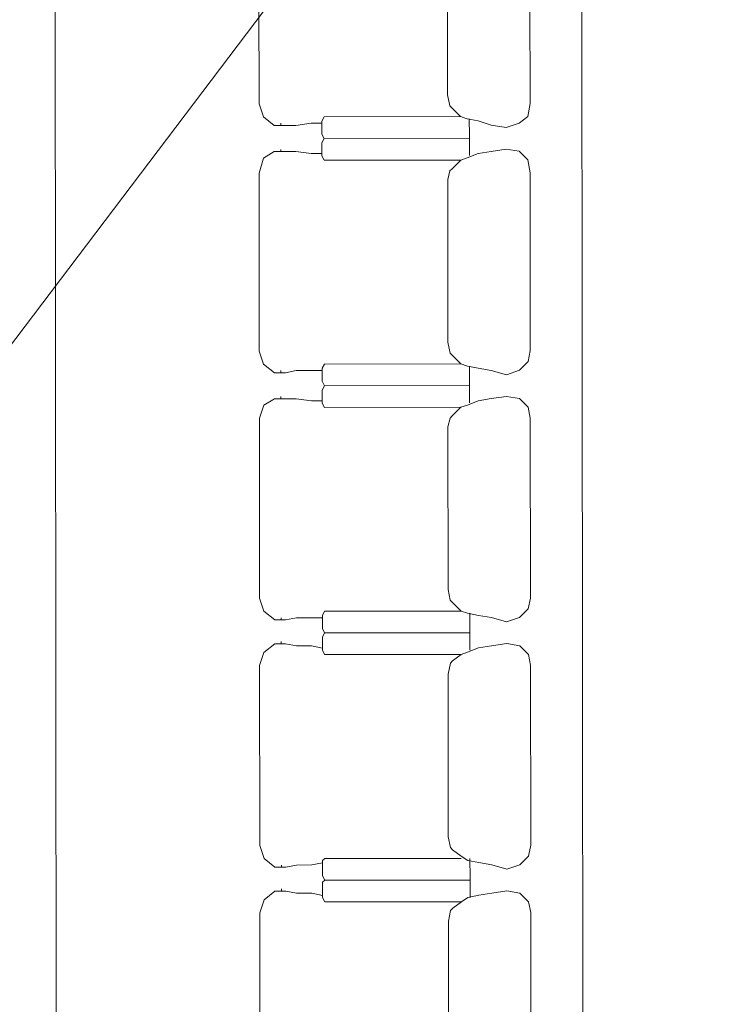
# Model space of a CAD drawing. Header units: inches. Extents: x -5850 to 5646, y 8947 to 13007.
# Tile 296 of 548: x -3093 to -2953, y 11095 to 11287. Entities that reach past the tile are written whole.
import ezdxf

# ---------------------------------------------------------------- set-up
doc = ezdxf.new("R2010")
doc.units = ezdxf.units.IN
doc.header["$MEASUREMENT"] = 0
doc.layers.add('at_Entity', color=7, linetype='Continuous')

msp = doc.modelspace()

# ---------------------------------------------------------------- linework, layer by layer
at = {"layer": 'at_Entity', "color": 7, "lineweight": 20}
for p, q in [((-3085.97, 11435.09), (-3085.11, 10467.37)), ((-2983.33, 11435.18), (-2982.47, 10467.46)), ((-3046.12, 11270.81), (-3046.15, 11305.44)), ((-2993.32, 11270.86), (-2993.35, 11305.49)), ((-3009.38, 11272.53), (-3009.4, 11303.79)), ((-3008.95, 11270.42), (-3009.38, 11272.53)), ((-3045.27, 11268.28), (-3046.12, 11270.81)), ((-3008.53, 11270), (-3008.95, 11270.42)), ((-2993.74, 11268.32), (-2993.32, 11270.86)), ((-3043.16, 11266.58), (-3045.27, 11268.28)), ((-3033.45, 11268.29), (-3033.87, 11267.44)), ((-3033.45, 11268.29), (-3006.84, 11268.31)), ((-3006.84, 11268.31), (-3008.53, 11270)), ((-3005.57, 11267.89), (-3006.84, 11268.31)), ((-2995.43, 11267.05), (-2993.74, 11268.32)), ((-3042.32, 11266.58), (-3043.16, 11266.58)), ((-3042.32, 11266.58), (-3041.05, 11266.59)), ((-3041.89, 11266.58), (-3041.89, 11267.01)), ((-3041.05, 11266.59), (-3038.94, 11266.59)), ((-3038.94, 11266.59), (-3035.98, 11267.01)), ((-3035.98, 11267.01), (-3033.87, 11267.02)), ((-3033.87, 11267.44), (-3033.87, 11264.91)), ((-3003.46, 11267.47), (-3005.57, 11267.89)), ((-3005.15, 11267.89), (-3005.15, 11267.47)), ((-3005.15, 11267.47), (-3005.14, 11264.93)), ((-3000.92, 11266.62), (-3003.46, 11267.47)), ((-2997.96, 11266.21), (-3000.92, 11266.62)), ((-2997.96, 11266.21), (-2995.43, 11267.05)), ((-3033.87, 11264.91), (-3033.44, 11264.06)), ((-3005.14, 11264.93), (-3005.14, 11264.09)), ((-3033.44, 11264.06), (-3033.87, 11263.22)), ((-3033.87, 11263.22), (-3033.86, 11260.68)), ((-3033.44, 11264.06), (-3005.14, 11264.09)), ((-3033.44, 11264.06), (-3005.14, 11264.09)), ((-3005.14, 11264.09), (-3005.14, 11260.71)), ((-3045.27, 11260.25), (-3043.15, 11261.51)), ((-3042.31, 11261.52), (-3043.15, 11261.51)), ((-3042.31, 11261.52), (-3041.04, 11261.52)), ((-3041.89, 11261.52), (-3041.89, 11261.94)), ((-3041.04, 11261.52), (-3038.93, 11261.52)), ((-3038.93, 11261.52), (-3035.97, 11261.1)), ((-3035.97, 11261.1), (-3033.86, 11261.1)), ((-3033.86, 11260.68), (-3033.44, 11259.84)), ((-3005.56, 11260.28), (-3003.45, 11261.13)), ((-3005.14, 11260.71), (-3005.14, 11261.13)), ((-3000.91, 11261.55), (-3003.45, 11261.13)), ((-2997.96, 11261.98), (-3000.91, 11261.55)), ((-2995.43, 11261.56), (-2997.96, 11261.98)), ((-2993.74, 11259.87), (-2995.43, 11261.56)), ((-3046.11, 11257.29), (-3045.27, 11260.25)), ((-3033.44, 11259.84), (-3006.83, 11259.86)), ((-3008.52, 11258.17), (-3006.83, 11259.86)), ((-3005.56, 11260.28), (-3006.83, 11259.86)), ((-2993.31, 11257.34), (-2993.74, 11259.87)), ((-3046.08, 11222.66), (-3046.11, 11257.29)), ((-3009.36, 11256.06), (-3008.94, 11257.75)), ((-3008.52, 11258.17), (-3008.94, 11257.75)), ((-2993.28, 11222.7), (-2993.31, 11257.34)), ((-3009.33, 11224.38), (-3009.36, 11256.06)), ((-3008.91, 11222.27), (-3009.33, 11224.38)), ((-3045.23, 11220.12), (-3046.08, 11222.66)), ((-3008.48, 11221.85), (-3008.91, 11222.27)), ((-2993.7, 11220.59), (-2993.28, 11222.7)), ((-3006.79, 11220.15), (-3008.48, 11221.85)), ((-2995.39, 11218.9), (-2993.7, 11220.59)), ((-3043.12, 11218.43), (-3045.23, 11220.12)), ((-3042.27, 11218.43), (-3043.12, 11218.43)), ((-3042.27, 11218.43), (-3041, 11218.43)), ((-3041.85, 11218.43), (-3041.85, 11218.86)), ((-3041, 11218.43), (-3038.9, 11218.86)), ((-3038.9, 11218.86), (-3033.83, 11218.86)), ((-3033.4, 11220.13), (-3033.83, 11219.29)), ((-3033.83, 11219.29), (-3033.82, 11216.76)), ((-3033.4, 11220.13), (-3006.79, 11220.15)), ((-3005.53, 11219.74), (-3006.79, 11220.15)), ((-3003.41, 11219.31), (-3005.53, 11219.74)), ((-3005.1, 11219.74), (-3005.1, 11219.31)), ((-3005.1, 11219.31), (-3005.1, 11216.78)), ((-3000.88, 11218.89), (-3003.41, 11219.31)), ((-2997.92, 11218.05), (-3000.88, 11218.89)), ((-2997.92, 11218.05), (-2995.39, 11218.9)), ((-3033.82, 11216.76), (-3033.4, 11215.91)), ((-3005.1, 11216.78), (-3005.1, 11215.93)), ((-3033.4, 11215.91), (-3033.82, 11215.06)), ((-3033.82, 11215.06), (-3033.82, 11212.53)), ((-3033.4, 11215.91), (-3005.1, 11215.93)), ((-3033.4, 11215.91), (-3005.1, 11215.93)), ((-3005.1, 11215.93), (-3005.1, 11212.55)), ((-3045.22, 11212.09), (-3043.11, 11213.36)), ((-3042.27, 11213.36), (-3043.11, 11213.36)), ((-3042.27, 11213.36), (-3041, 11213.36)), ((-3041.85, 11213.36), (-3041.85, 11213.79)), ((-3041, 11213.36), (-3038.89, 11213.37)), ((-3038.89, 11213.37), (-3035.93, 11212.95)), ((-3035.93, 11212.95), (-3033.82, 11212.95)), ((-3005.52, 11212.13), (-3003.41, 11212.98)), ((-3005.1, 11212.55), (-3005.1, 11212.98)), ((-3000.87, 11213.4), (-3003.41, 11212.98)), ((-2997.92, 11213.83), (-3000.87, 11213.4)), ((-2995.38, 11213.41), (-2997.92, 11213.83)), ((-2993.69, 11211.72), (-2995.38, 11213.41)), ((-3046.06, 11209.56), (-3045.22, 11212.09)), ((-3033.82, 11212.53), (-3033.4, 11211.69)), ((-3033.4, 11211.69), (-3006.79, 11211.71)), ((-3008.47, 11210.01), (-3006.79, 11211.71)), ((-3005.52, 11212.13), (-3006.79, 11211.71)), ((-2993.27, 11209.61), (-2993.69, 11211.72)), ((-3046.03, 11174.5), (-3046.06, 11209.56)), ((-3009.32, 11207.91), (-3008.9, 11209.6)), ((-3008.47, 11210.01), (-3008.9, 11209.6)), ((-2993.24, 11174.55), (-2993.27, 11209.61)), ((-3009.29, 11176.23), (-3009.32, 11207.91)), ((-3008.87, 11174.11), (-3009.29, 11176.23)), ((-3045.19, 11171.97), (-3046.03, 11174.5)), ((-2993.66, 11172.44), (-2993.24, 11174.55)), ((-3008.44, 11173.69), (-3008.87, 11174.11)), ((-3006.75, 11172), (-3008.44, 11173.69)), ((-2995.35, 11170.75), (-2993.66, 11172.44)), ((-3043.07, 11170.28), (-3045.19, 11171.97)), ((-3041.81, 11170.28), (-3041.81, 11170.7)), ((-3040.96, 11170.28), (-3038.85, 11170.71)), ((-3038.85, 11170.71), (-3033.78, 11170.71)), ((-3033.36, 11171.98), (-3033.78, 11171.13)), ((-3033.78, 11171.13), (-3033.78, 11168.6)), ((-3033.36, 11171.98), (-3006.75, 11172)), ((-3005.48, 11171.58), (-3006.75, 11172)), ((-3003.37, 11171.16), (-3005.48, 11171.58)), ((-3005.06, 11171.58), (-3005.06, 11171.16)), ((-3005.06, 11171.16), (-3005.06, 11168.62)), ((-3000.83, 11170.74), (-3003.37, 11171.16)), ((-2997.88, 11169.9), (-3000.83, 11170.74)), ((-2997.88, 11169.9), (-2995.35, 11170.75)), ((-3042.23, 11170.28), (-3043.07, 11170.28)), ((-3042.23, 11170.28), (-3040.96, 11170.28)), ((-3033.78, 11168.6), (-3033.36, 11167.76)), ((-3005.06, 11168.62), (-3005.06, 11167.78)), ((-3033.36, 11167.76), (-3033.78, 11166.91)), ((-3033.78, 11166.91), (-3033.78, 11164.38)), ((-3033.36, 11167.76), (-3005.06, 11167.78)), ((-3033.36, 11167.76), (-3005.06, 11167.78)), ((-3005.06, 11167.78), (-3005.05, 11164.4)), ((-3045.18, 11163.94), (-3043.07, 11165.63)), ((-3042.23, 11165.63), (-3043.07, 11165.63)), ((-3042.23, 11165.63), (-3040.96, 11165.64)), ((-3041.8, 11165.64), (-3041.8, 11166.06)), ((-3040.96, 11165.64), (-3038.85, 11165.21)), ((-3038.85, 11165.21), (-3035.89, 11165.22)), ((-3035.89, 11165.22), (-3033.78, 11164.79)), ((-3005.48, 11163.98), (-3003.36, 11164.82)), ((-3005.05, 11164.4), (-3005.05, 11164.82)), ((-3000.83, 11165.25), (-3003.36, 11164.82)), ((-2997.87, 11165.67), (-3000.83, 11165.25)), ((-2995.34, 11165.25), (-2997.87, 11165.67)), ((-2993.65, 11163.56), (-2995.34, 11165.25)), ((-3046.02, 11161.4), (-3045.18, 11163.94)), ((-3033.78, 11164.38), (-3033.35, 11163.53)), ((-3033.35, 11163.53), (-3006.74, 11163.55)), ((-3008.43, 11162.29), (-3006.74, 11163.55)), ((-3005.48, 11163.98), (-3006.74, 11163.55)), ((-2993.22, 11161.45), (-2993.65, 11163.56)), ((-3045.99, 11126.35), (-3046.02, 11161.4)), ((-3009.28, 11159.75), (-3008.85, 11161.86)), ((-3008.43, 11162.29), (-3008.85, 11161.86)), ((-2993.19, 11126.39), (-2993.22, 11161.45)), ((-3009.25, 11128.07), (-3009.28, 11159.75)), ((-3045.15, 11123.81), (-3045.99, 11126.35)), ((-3008.82, 11125.96), (-3009.25, 11128.07)), ((-2993.61, 11124.28), (-2993.19, 11126.39)), ((-3008.4, 11125.54), (-3008.82, 11125.96)), ((-3006.71, 11124.27), (-3008.4, 11125.54)), ((-3043.03, 11122.13), (-3045.15, 11123.81)), ((-3041.76, 11122.13), (-3041.76, 11122.55)), ((-3040.92, 11122.13), (-3038.81, 11122.55)), ((-3038.81, 11122.55), (-3035.85, 11122.56)), ((-3035.85, 11122.56), (-3033.74, 11122.98)), ((-3033.32, 11123.83), (-3033.74, 11123.4)), ((-3033.74, 11123.4), (-3033.74, 11120.45)), ((-3033.32, 11123.83), (-3006.71, 11123.85)), ((-3005.44, 11123.43), (-3006.71, 11124.27)), ((-3003.33, 11123.01), (-3005.44, 11123.43)), ((-3005.02, 11123.43), (-3005.02, 11123.85)), ((-3005.02, 11123.43), (-3005.01, 11120.47)), ((-3000.79, 11122.59), (-3003.33, 11123.01)), ((-2997.83, 11121.74), (-3000.79, 11122.59)), ((-2997.83, 11121.74), (-2995.3, 11122.59)), ((-2995.3, 11122.59), (-2993.61, 11124.28)), ((-3042.19, 11122.13), (-3043.03, 11122.13)), ((-3042.19, 11122.13), (-3040.92, 11122.13)), ((-3033.74, 11120.45), (-3033.31, 11119.6)), ((-3033.31, 11119.6), (-3033.74, 11119.18)), ((-3033.74, 11119.18), (-3033.73, 11116.22)), ((-3033.31, 11119.6), (-3005.01, 11119.63)), ((-3033.31, 11119.6), (-3005.01, 11119.63)), ((-3005.01, 11120.47), (-3005.01, 11119.63)), ((-3005.01, 11119.63), (-3005.01, 11116.24)), ((-3045.14, 11115.79), (-3043.03, 11117.48)), ((-3042.18, 11117.48), (-3043.03, 11117.48)), ((-3042.18, 11117.48), (-3040.91, 11117.48)), ((-3041.76, 11117.48), (-3041.76, 11117.91)), ((-3040.91, 11117.48), (-3038.8, 11117.06)), ((-3038.8, 11117.06), (-3035.84, 11117.06)), ((-3035.84, 11117.06), (-3033.74, 11116.64)), ((-3000.78, 11117.1), (-3003.32, 11116.67)), ((-2997.83, 11117.52), (-3000.78, 11117.1)), ((-2995.3, 11117.1), (-2997.83, 11117.52)), ((-2993.61, 11115.41), (-2995.3, 11117.1)), ((-3045.98, 11113.25), (-3045.14, 11115.79)), ((-3033.73, 11116.22), (-3033.31, 11115.38)), ((-3033.31, 11115.38), (-3006.7, 11115.4)), ((-3008.39, 11114.13), (-3006.7, 11115.4)), ((-3005.43, 11116.24), (-3006.7, 11115.4)), ((-3005.43, 11116.24), (-3003.32, 11116.67)), ((-3005.01, 11116.24), (-3005.01, 11116.67)), ((-2993.18, 11113.3), (-2993.61, 11115.41)), ((-3045.95, 11078.19), (-3045.98, 11113.25)), ((-3009.23, 11111.6), (-3008.81, 11113.71)), ((-3008.39, 11114.13), (-3008.81, 11113.71)), ((-2993.15, 11078.24), (-2993.18, 11113.3)), ((-3009.21, 11079.92), (-3009.23, 11111.6))]:
    msp.add_line(p, q, dxfattribs=at)
at = {"layer": 'at_Entity', "color": 1, "lineweight": 20}
msp.add_line((-2953.32, 11410.28), (-3302.23, 10949.56), dxfattribs=at)

doc.saveas('drawing.dxf')
